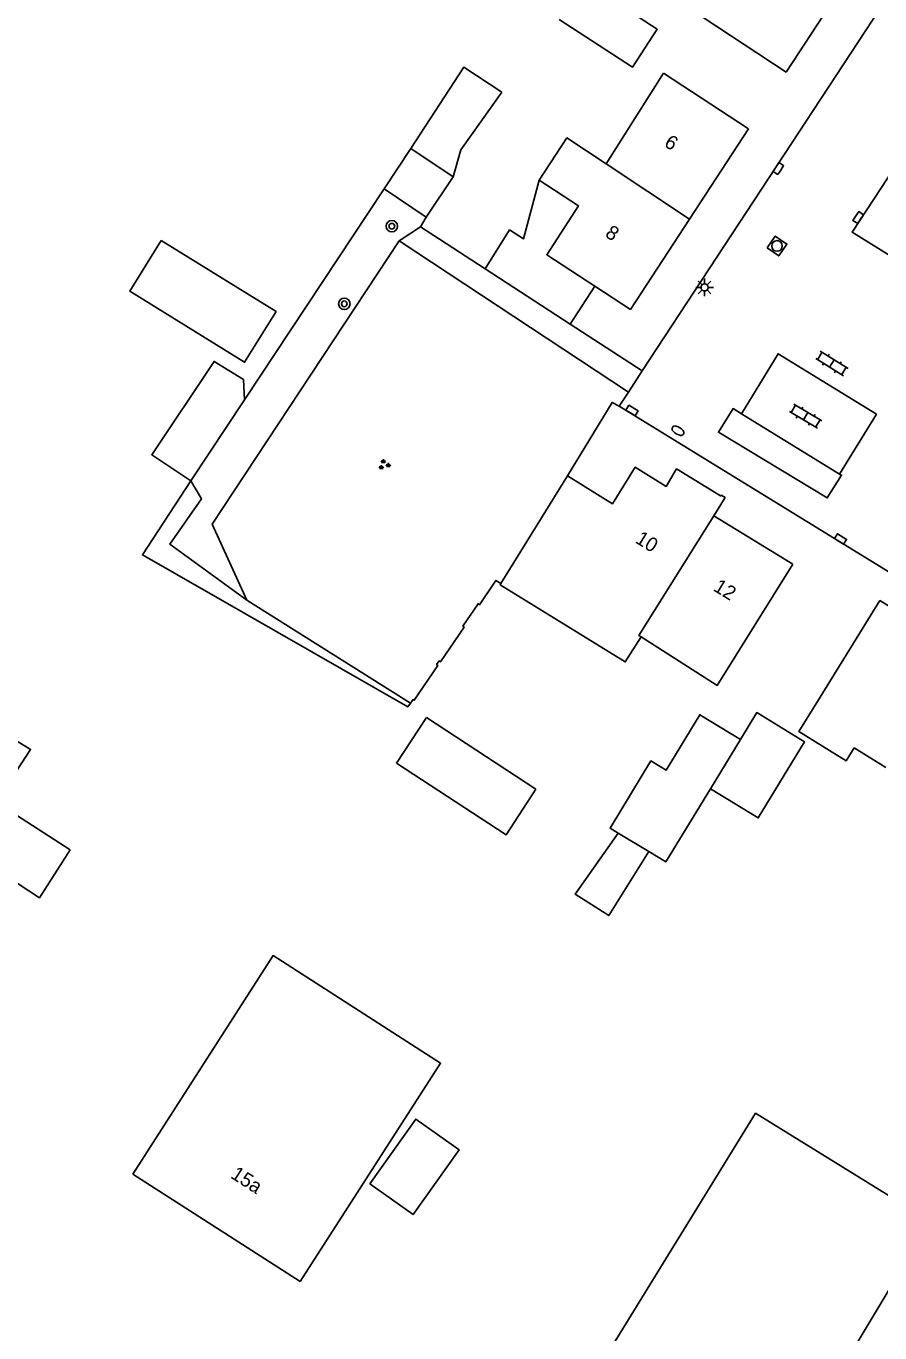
# Model space of a CAD drawing. Extents: x 136000 to 141014, y 402000 to 403500.
# Drawn here: x 138052.2 to 138112.2, y 402589.8 to 402681.7 of the extents above; entities that cross this region are included whole.
import ezdxf

# ---------------------------------------------------------------- set-up
doc = ezdxf.new("R2010")
doc.units = 0
for name, color, linetype in [('gg-afsc-erfafscheiding', 7, 'Continuous'), ('gg-afsc-muur', 7, 'Continuous'), ('gg-anno-huisnummerreeks BGT', 7, 'Continuous'), ('gg-bbg-bijgebouw', 7, 'Continuous'), ('gg-bbg-gedigitaliseerde bebouwing', 7, 'Continuous'), ('gg-bbg-gedigitaliseerde bijgebouw', 7, 'Continuous'), ('gg-bbg-hoofdgebouw', 7, 'Continuous'), ('gg-bbg-luifel en loopbrug', 7, 'Continuous'), ('gg-bbg-tussenscheiding', 7, 'Continuous'), ('gg-knt-verharding', 7, 'Continuous'), ('gg-knt-verharding nz', 7, 'Continuous'), ('gt-grn-groengrens', 7, 'Continuous'), ('gt-symb-boom', 7, 'Continuous'), ('gt-symb-brandkraan', 7, 'Continuous'), ('gt-symb-groenvak', 7, 'Continuous'), ('gt-symb-klinker verharding', 7, 'Continuous'), ('gt-symb-kolk', 7, 'Continuous'), ('gt-symb-lichtmast', 7, 'Continuous'), ('gt-symb-rioolschacht', 7, 'Continuous')]:
    doc.layers.add(name, color=color, linetype=linetype)

# ---------------------------------------------------------------- blocks, each defined once
blk = doc.blocks.new('gt0-LMAST')
at = {"layer": 'gt-symb-lichtmast'}
for p, q in [((-0.182, 0.173), (-0.447, 0.438)), ((-0.005, 0.246), (-0.005, 0.621)), ((0.172, 0.173), (0.437, 0.438)), ((-0.255, -0.004), (-0.63, -0.004)), ((-0.182, -0.181), (-0.447, -0.446)), ((-0.005, -0.254), (-0.005, -0.629)), ((0.437, -0.446), (0.172, -0.181)), ((0.245, -0.004), (0.62, -0.004))]:
    blk.add_line(p, q, dxfattribs=at)
blk.add_circle((-0.005, -0.004), 0.25, dxfattribs=at)
blk = doc.blocks.new('gt0-RS')
at = {"layer": 'gt-symb-rioolschacht'}
blk.add_lwpolyline([(-0.5, -0.5), (0.5, -0.5), (0.5, 0.5), (-0.5, 0.5)], close=True, dxfattribs=at)
blk.add_circle((0, 0), 0.375, dxfattribs=at)
blk = doc.blocks.new('gt0-KOLK')
at = {"layer": 'gt-symb-kolk'}
blk.add_lwpolyline([(0, 0), (0.375, 0), (0.375, 0.4), (-0.375, 0.4), (-0.375, 0), (0, 0)], dxfattribs=at)
blk = doc.blocks.new('gt0-BR')
at = {"layer": 'gt-symb-brandkraan'}
for centre, radius, start, end in [((-0.244, 0), 0.206, 107.56694, 252.43307), ((0.599, -2.664), 3, 106.89205, 107.56694), ((0, -0.691), 0.938, 73.10799, 106.89205), ((-0.599, -2.664), 3, 72.43309, 73.10799), ((0.244, 0), 0.206, 287.56695, 72.43309), ((0.599, 2.664), 3, 252.43307, 253.10797), ((0, 0.691), 0.938, 253.10797, 286.89206), ((-0.599, 2.664), 3, 286.89206, 287.56695)]:
    blk.add_arc(centre, radius, start, end, dxfattribs=at)
blk = doc.blocks.new('gt0-KL1')
at = {"layer": 'gt-symb-klinker verharding'}
for p, q in [((-1.15, 0.3), (1.15, 0.3)), ((-1, -0.3), (-1, 0.3)), ((-0.5, 0.3), (-0.5, 0.45)), ((0, -0.3), (0, 0.3)), ((0.5, 0.3), (0.5, 0.45)), ((1, -0.3), (1, 0.3)), ((-1.15, -0.3), (1.15, -0.3)), ((-0.5, -0.45), (-0.5, -0.3)), ((0.5, -0.45), (0.5, -0.3))]:
    blk.add_line(p, q, dxfattribs=at)
blk = doc.blocks.new('gt0-BOOM')
at = {"layer": 'gt-symb-boom'}
for radius in [0.4, 0.2]:
    blk.add_circle((0, 0), radius, dxfattribs=at)
blk = doc.blocks.new('gt0-GRVAK')
at = {"layer": 'gt-symb-groenvak'}
for p, q in [((-0.11, 0.189), (-0.228, 0.24)), ((-0.182, 0.153), (0.088, 0.153)), ((-0.091, 0.211), (-0.156, 0.322)), ((-0.047, 0.214), (-0.047, 0.393)), ((-0.004, 0.211), (0.061, 0.322)), ((0.015, 0.189), (0.133, 0.24)), ((0.262, -0.052), (0.197, 0.059)), ((0.305, -0.049), (0.305, 0.13)), ((0.349, -0.052), (0.414, 0.059)), ((-0.245, -0.228), (-0.363, -0.177)), ((-0.318, -0.264), (-0.047, -0.264)), ((-0.226, -0.206), (-0.291, -0.095)), ((-0.183, -0.203), (-0.183, -0.024)), ((-0.139, -0.206), (-0.074, -0.095)), ((-0.12, -0.228), (-0.002, -0.177)), ((0.243, -0.074), (0.125, -0.023)), ((0.17, -0.11), (0.441, -0.11)), ((0.368, -0.074), (0.486, -0.023))]:
    blk.add_line(p, q, dxfattribs=at)

msp = doc.modelspace()

# ---------------------------------------------------------------- linework, layer by layer
at = {"layer": 'gg-afsc-erfafscheiding'}
for p, q in [((138067.539, 402655.418), (138077.347, 402670.262)), ((138080.318, 402668.26), (138079.911, 402667.59)), ((138079.911, 402667.59), (138084.453, 402664.64)), ((138090.445, 402660.748), (138095.508, 402657.459))]:
    msp.add_line(p, q, dxfattribs=at)
msp.add_lwpolyline([(138079.2, 402634.081), (138079.018, 402633.824), (138060.352, 402644.511), (138063.748, 402649.73)], dxfattribs=at)
at = {"layer": 'gg-afsc-muur'}
msp.add_lwpolyline([(138085.56, 402642.498), (138085.217, 402642.711), (138084.057, 402641.01), (138083.959, 402641.073), (138082.897, 402639.498), (138082.981, 402639.438), (138081.32, 402636.995), (138081.224, 402637.057), (138081.039, 402636.793), (138081.124, 402636.733), (138079.468, 402634.283), (138079.383, 402634.339), (138079.2, 402634.081)], dxfattribs=at)
at = {"layer": 'gg-bbg-bijgebouw'}
for p, q in [((138077.347, 402670.262), (138080.318, 402668.26)), ((138078.233, 402629.856), (138080.321, 402633.065))]:
    msp.add_line(p, q, dxfattribs=at)
at = {"layer": 'gg-bbg-gedigitaliseerde bebouwing'}
for p, q in [((138105.64, 402678.47), (138099.719, 402682.349)), ((138096.997, 402678.403), (138092.966, 402672.029)), ((138096.997, 402678.403), (138102.99, 402674.49)), ((138092.966, 402672.029), (138090.194, 402673.838)), ((138108.011, 402634.495), (138112.21, 402641.3)), ((138112.636, 402629.556), (138110.407, 402630.931))]:
    msp.add_line(p, q, dxfattribs=at)
for points in [[(138110.407, 402630.931), (138109.853, 402630.033), (138106.525, 402632.087), (138108.011, 402634.495)], [(138071.44, 402593.39), (138081.322, 402608.752), (138069.545, 402616.326), (138059.67, 402600.96)]]:
    msp.add_lwpolyline(points, dxfattribs=at)
at = {"layer": 'gg-bbg-gedigitaliseerde bijgebouw'}
for p, q in [((138079.22, 402673.088), (138077.347, 402670.262)), ((138082.206, 402671.109), (138079.22, 402673.088)), ((138080.318, 402668.26), (138082.206, 402671.109)), ((138080.321, 402633.065), (138088.028, 402628.041)), ((138093.822, 402624.944), (138095.97, 402623.641))]:
    msp.add_line(p, q, dxfattribs=at)
for points in [[(138091.411, 402684.845), (138096.561, 402681.482), (138094.821, 402678.818), (138089.672, 402682.181)], [(138061.671, 402666.627), (138059.462, 402663.055), (138067.541, 402658.057), (138069.75, 402661.629), (138061.671, 402666.627)], [(138043.855, 402632.74), (138045.389, 402635.219), (138052.483, 402630.829), (138050.816, 402628.256)], [(138102.41, 402631.532), (138099.551, 402633.266), (138097.191, 402629.376), (138096.121, 402630.024), (138093.25, 402625.291), (138093.822, 402624.944)], [(138100.297, 402628.061), (138103.663, 402626.011), (138106.916, 402631.354), (138103.562, 402633.424), (138102.41, 402631.532)], [(138088.028, 402628.041), (138085.94, 402624.832), (138078.233, 402629.856)], [(138100.297, 402628.061), (138097.165, 402622.916), (138095.97, 402623.641)], [(138055.28, 402623.754), (138053.103, 402620.398), (138049.328, 402622.846), (138051.504, 402626.202), (138055.28, 402623.754)], [(138076.345, 402600.27), (138079.393, 402598.111), (138082.619, 402602.665), (138079.571, 402604.824), (138076.345, 402600.27)], [(138092.655, 402587.691), (138105.149, 402579.982), (138115.759, 402597.654), (138103.478, 402605.232), (138092.655, 402587.691)]]:
    msp.add_lwpolyline(points, dxfattribs=at)
at = {"layer": 'gg-bbg-hoofdgebouw'}
for p, q in [((138105.64, 402678.47), (138109.815, 402684.855)), ((138090.194, 402673.838), (138088.26, 402670.873)), ((138098.84, 402668.13), (138102.99, 402674.49)), ((138094.69, 402661.77), (138098.84, 402668.13)), ((138092.181, 402663.407), (138094.69, 402661.77)), ((138090.246, 402650.076), (138085.56, 402642.498)), ((138100.54, 402647.26), (138106.09, 402643.85)), ((138117.782, 402637.864), (138112.21, 402641.3)), ((138059.67, 402600.96), (138071.44, 402593.39))]:
    msp.add_line(p, q, dxfattribs=at)
for points in [[(138088.26, 402670.873), (138091.032, 402669.065), (138088.786, 402665.623), (138092.181, 402663.407)], [(138100.54, 402647.26), (138101.333, 402648.547), (138101.064, 402648.719), (138101.022, 402648.658), (138097.917, 402650.556), (138097.179, 402649.331), (138094.998, 402650.672), (138093.417, 402648.108), (138090.246, 402650.076)], [(138106.09, 402643.85), (138100.769, 402635.33), (138095.431, 402638.739)], [(138095.431, 402638.739), (138094.31, 402636.983), (138085.509, 402642.416), (138085.56, 402642.498)]]:
    msp.add_lwpolyline(points, dxfattribs=at)
at = {"layer": 'gg-bbg-luifel en loopbrug'}
for p, q in [((138084.453, 402664.64), (138090.445, 402660.748)), ((138090.445, 402660.748), (138092.181, 402663.407)), ((138067.539, 402655.418), (138063.748, 402649.73))]:
    msp.add_line(p, q, dxfattribs=at)
for points in [[(138085.634, 402677.065), (138082.958, 402678.812), (138079.22, 402673.088)], [(138082.206, 402671.109), (138082.757, 402672.999), (138085.634, 402677.065)], [(138088.26, 402670.873), (138087.158, 402666.751), (138086.176, 402667.37), (138084.453, 402664.64)], [(138063.748, 402649.73), (138061.013, 402651.553), (138065.39, 402658.119), (138067.452, 402656.843), (138067.539, 402655.418)], [(138093.822, 402624.944), (138090.785, 402620.656), (138093.154, 402619.136), (138095.97, 402623.641)]]:
    msp.add_lwpolyline(points, dxfattribs=at)
at = {"layer": 'gg-bbg-tussenscheiding'}
for p, q in [((138098.84, 402668.13), (138092.966, 402672.029)), ((138100.297, 402628.061), (138102.41, 402631.532))]:
    msp.add_line(p, q, dxfattribs=at)
msp.add_lwpolyline([(138100.54, 402647.26), (138095.278, 402638.835), (138095.431, 402638.739)], dxfattribs=at)
at = {"layer": 'gg-knt-verharding'}
for p, q in [((138117.85, 402691.49), (138095.508, 402657.459)), ((138095.508, 402657.459), (138094.529, 402655.968)), ((138094.529, 402655.968), (138093.88, 402654.98)), ((138102.479, 402654.443), (138109.392, 402650.202))]:
    msp.add_line(p, q, dxfattribs=at)
for points in [[(138123.609, 402687.568), (138110.281, 402667.21), (138116.702, 402663.231)], [(138090.246, 402650.076), (138093.387, 402655.239), (138093.88, 402654.98)], [(138093.88, 402654.98), (138127.04, 402634.591), (138133.375, 402644.823)], [(138109.392, 402650.202), (138109.522, 402650.122), (138108.517, 402648.516), (138100.861, 402653.14), (138101.897, 402654.8), (138102.479, 402654.443)]]:
    msp.add_lwpolyline(points, dxfattribs=at)
at = {"layer": 'gg-knt-verharding nz'}
msp.add_lwpolyline([(138102.479, 402654.443), (138105.065, 402658.662), (138111.976, 402654.404), (138109.392, 402650.202)], dxfattribs=at)
at = {"layer": 'gt-grn-groengrens'}
for p, q in [((138078.421, 402666.604), (138079.911, 402667.59)), ((138078.421, 402666.604), (138065.262, 402646.675)), ((138094.529, 402655.968), (138078.421, 402666.604)), ((138065.262, 402646.675), (138067.689, 402641.318)), ((138079.2, 402634.081), (138067.689, 402641.318))]:
    msp.add_line(p, q, dxfattribs=at)
msp.add_lwpolyline([(138067.689, 402641.318), (138062.279, 402645.276), (138064.505, 402648.446), (138063.748, 402649.73)], dxfattribs=at)

# ---------------------------------------------------------------- block references
at = {"layer": 'gt-symb-boom'}
for p in [(138077.896, 402667.633), (138074.552, 402662.172)]:
    msp.add_blockref('gt0-BOOM', p, dxfattribs=at)
at = {"layer": 'gt-symb-brandkraan', "rotation": -31.543673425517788}
msp.add_blockref('gt0-BR', (138098.017, 402653.247), dxfattribs=at)
at = {"layer": 'gt-symb-groenvak', "rotation": -1.3748347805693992}
msp.add_blockref('gt0-GRVAK', (138077.342, 402650.854), dxfattribs=at)
at = {"layer": 'gt-symb-klinker verharding'}
for p, rotation in [((138108.842, 402657.975), -31.592491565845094), ((138106.999, 402654.27), -30.924459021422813)]:
    msp.add_blockref('gt0-KL1', p, dxfattribs=dict(at, rotation=rotation))
at = {"layer": 'gt-symb-kolk'}
for p, rotation in [((138105.247, 402671.585), 56.786459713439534), ((138110.868, 402668.127), 56.786459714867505), ((138094.683, 402654.499), -31.671318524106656), ((138109.349, 402645.46), -31.67131852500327)]:
    msp.add_blockref('gt0-KOLK', p, dxfattribs=dict(at, rotation=rotation))
at = {"layer": 'gt-symb-lichtmast'}
msp.add_blockref('gt0-LMAST', (138099.895, 402663.329), dxfattribs=at)
at = {"layer": 'gt-symb-rioolschacht', "rotation": -34.69152882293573}
msp.add_blockref('gt0-RS', (138104.985, 402666.243), dxfattribs=at)

# ---------------------------------------------------------------- texts
at = {"layer": 'gg-anno-huisnummerreeks BGT'}
for s, rotation, p in [('6', 326.9, (138096.979, 402673.307)), ('8', 326.9, (138092.829, 402666.947)), ('10', 328.5, (138094.949, 402645.412)), ('12', 328.5, (138100.44, 402642.039)), ('15a', 327.2, (138066.491, 402600.734))]:
    msp.add_text(s, height=1, rotation=rotation, dxfattribs=at).set_placement(p)

doc.saveas('drawing.dxf')
